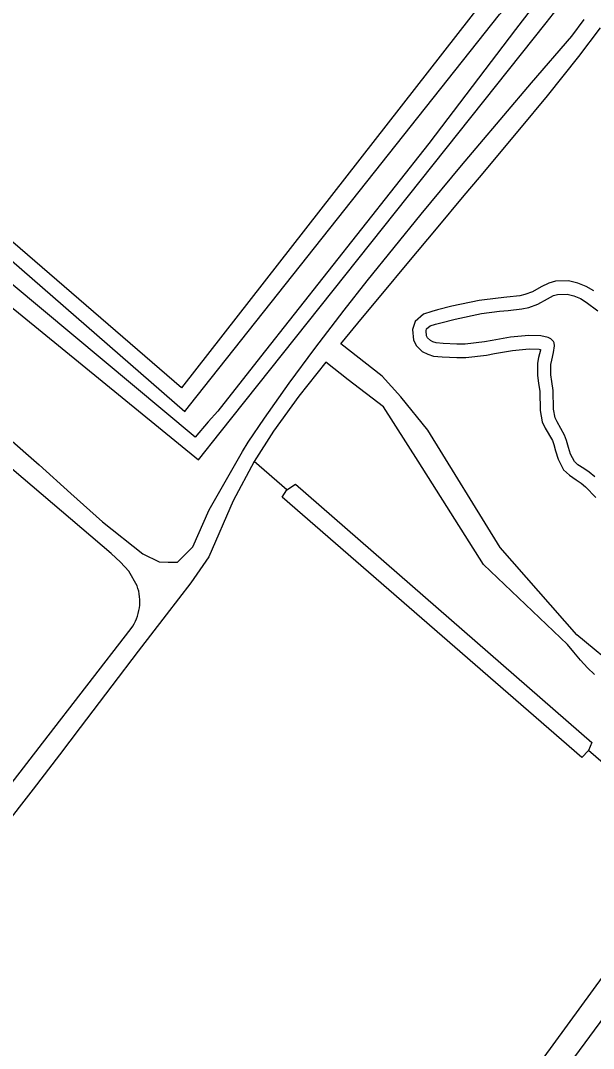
# Model space of a CAD drawing. Extents: x 162074 to 163034, y 381824 to 382557.
# Drawn here: x 162851.8 to 162909.8, y 382189.9 to 382294 of the extents above; entities that cross this region are included whole.
import ezdxf

# ---------------------------------------------------------------- set-up
doc = ezdxf.new("R2010")
doc.units = 0
for name, color, linetype in [('IMGEO_Groenvoorziening', 7, 'Continuous'), ('IMGEO_Loofbos', 7, 'Continuous'), ('IMGEO_Meer_plas_ven_vijver', 7, 'Continuous'), ('IMGEO_Voetpad_gesloten', 7, 'Continuous'), ('IMGEO_Voetpad_open', 7, 'Continuous'), ('IMGEO_Waterloop', 7, 'Continuous')]:
    doc.layers.add(name, color=color, linetype=linetype)

msp = doc.modelspace()

# ---------------------------------------------------------------- linework, layer by layer
at = {"layer": 'IMGEO_Groenvoorziening'}
msp.add_lwpolyline([(162805.78, 382294.64), (162805.31, 382292.02), (162807.75, 382292.85), (162808.97, 382293.27), (162812.18, 382297.68), (162827.81, 382283.6), (162823.69, 382278.34), (162823.29, 382277.83), (162822.91, 382276.33), (162825.57, 382276.63), (162826.44, 382276.73), (162830.26, 382280.21), (162832.38, 382278.35), (162834.43, 382278.35), (162869.81, 382249.48), (162872.03, 382252.27), (162905.03, 382293.74), (162906.16, 382295.16), (162907.79, 382297.19), (162894.84, 382309.69), (162877.84, 382325.32), (162851.23, 382350.68)], dxfattribs=at)
at = {"layer": 'IMGEO_Loofbos'}
for points in [[(162898.73, 382296.02), (162868.1, 382256.78), (162816.06, 382301.69), (162848.87, 382342.5), (162855.01, 382336.26), (162898.73, 382296.02)], [(162909.86, 382266.59), (162909.11, 382267.03), (162908.25, 382267.39), (162907.31, 382267.61), (162905.98, 382267.58), (162905.3, 382267.37), (162904.55, 382267), (162903.64, 382266.49), (162902.89, 382266.22), (162902.36, 382266.1), (162901.05, 382265.95), (162900.17, 382265.87), (162898.25, 382265.62), (162895.5, 382265.04), (162894.04, 382264.68), (162893.45, 382264.52), (162892.6, 382264.24), (162891.76, 382263.51), (162891.49, 382262.68), (162891.61, 382261.62), (162891.92, 382261.04), (162892.48, 382260.47), (162893.04, 382260.17), (162893.63, 382260), (162894.51, 382259.9)], [(162894.51, 382259.9), (162895.99, 382259.85), (162896.91, 382259.86), (162898.99, 382260.09), (162899.81, 382260.24), (162901.62, 382260.57), (162903.31, 382260.73), (162904.34, 382260.7), (162904.46, 382260.67), (162904.45, 382260.59), (162904.27, 382259.86), (162904.16, 382259.27), (162904.16, 382258.02), (162904.27, 382257.24), (162904.39, 382256.39), (162904.42, 382254.49), (162904.65, 382253.33), (162904.93, 382252.71), (162905.68, 382251.43), (162905.82, 382251.05), (162905.99, 382250.39), (162906.24, 382249.55), (162906.81, 382248.49), (162907.4, 382247.93), (162908.09, 382247.47), (162908.59, 382247.14), (162909.03, 382246.77), (162910.08, 382245.66)], [(162878.76, 382246.46), (162875.45, 382249.32)], [(162920.31, 382210.57), (162909.32, 382220.06)], [(162816.44, 382100.26), (162835.95, 382115.51), (162846.88, 382124.84), (162866.74, 382144.32), (162879.77, 382158.34), (162891.22, 382171.7), (162904.58, 382188.64), (162913.65, 382201.08), (162920.31, 382210.57)]]:
    msp.add_lwpolyline(points, dxfattribs=at)
at = {"layer": 'IMGEO_Meer_plas_ven_vijver'}
for points in [[(162894.61, 382261.26), (162893.89, 382261.33), (162893.56, 382261.43), (162893.31, 382261.56), (162893.02, 382261.85), (162892.93, 382262.03), (162892.87, 382262.55), (162892.93, 382262.74), (162893.28, 382263.04), (162893.84, 382263.22), (162894.38, 382263.37), (162895.81, 382263.73), (162898.48, 382264.29), (162900.32, 382264.53), (162901.19, 382264.6), (162902.59, 382264.77), (162903.27, 382264.91), (162904.21, 382265.26), (162905.18, 382265.8), (162905.8, 382266.11), (162906.2, 382266.23), (162907.17, 382266.25), (162907.84, 382266.1), (162908.51, 382265.81), (162909.1, 382265.46), (162910.27, 382264.57)], [(162909.97, 382247.75), (162909.4, 382248.23), (162908.84, 382248.6), (162908.25, 382248.99), (162907.9, 382249.33), (162907.5, 382250.07), (162907.3, 382250.75), (162907.11, 382251.45), (162906.91, 382252), (162906.14, 382253.33), (162905.95, 382253.75), (162905.77, 382254.63), (162905.74, 382256.5), (162905.61, 382257.43), (162905.51, 382258.11), (162905.51, 382259.15), (162905.6, 382259.57), (162905.78, 382260.34), (162905.88, 382261.03), (162905.84, 382261.32), (162905.79, 382261.46), (162905.51, 382261.75), (162905.23, 382261.89), (162904.51, 382262.05), (162903.27, 382262.09), (162901.44, 382261.92), (162899.57, 382261.57), (162898.8, 382261.43), (162896.83, 382261.21), (162896, 382261.2), (162894.61, 382261.26)]]:
    msp.add_lwpolyline(points, dxfattribs=at)
at = {"layer": 'IMGEO_Voetpad_gesloten'}
for points in [[(162863.6, 382236.74), (162862.75, 382238.2), (162861.9, 382239.12), (162860.96, 382239.99), (162791.89, 382298.86), (162791.23, 382299.48)], [(162850.41, 382251.86), (162853.66, 382248.99), (162856.9, 382246.09), (162860.1, 382243.21), (162864.18, 382239.98), (162865.82, 382239.16), (162866.74, 382239.14), (162867.68, 382239.12), (162869.23, 382240.68), (162870.9, 382244.43), (162874.29, 382250.32), (162874.85, 382251.29), (162876.5, 382253.71), (162879.02, 382257.25), (162881.6, 382260.75), (162884.57, 382264.63), (162886.91, 382267.61), (162889.64, 382271), (162892.39, 382274.36), (162896.47, 382279.28), (162897.95, 382281.04), (162900.74, 382284.36), (162903.56, 382287.66), (162907.64, 382292.37), (162908.89, 382294.07)], [(162912.65, 382228.05), (162908.15, 382231.77), (162900.39, 382240.6), (162893.06, 382252.49), (162890.32, 382255.88), (162888.41, 382257.97), (162884.24, 382261.24), (162886.43, 382263.9), (162888.31, 382266.15), (162891.12, 382269.52), (162893.93, 382272.88), (162896.74, 382276.24), (162898.27, 382278.07), (162902.37, 382282.96), (162905.16, 382286.34), (162908.35, 382290.34), (162910.56, 382293.24)], [(162909.94, 382227.75), (162909.24, 382228.44), (162908.51, 382229.22), (162907.83, 382230.01), (162907.19, 382230.79), (162898.68, 382238.88), (162892.07, 382249.36), (162888.57, 382254.86), (162884.99, 382257.59), (162882.71, 382259.38), (162880, 382255.93), (162877.43, 382252.38), (162875.45, 382249.32)], [(162875.45, 382249.32), (162873.32, 382245.33), (162870.87, 382239.65), (162869.04, 382237.05), (162866.54, 382233.8), (162863.7, 382230.1), (162861.04, 382226.61), (162857.83, 382222.39), (162855.73, 382219.63), (162853.07, 382216.15), (162849.89, 382212.05), (162847.68, 382209.24), (162844.96, 382205.8), (162842.23, 382202.35), (162839.55, 382198.91), (162836.87, 382195.44), (162835.07, 382193.12)], [(162835.07, 382193.12), (162833.53, 382194.32), (162840.03, 382202.72), (162854.01, 382220.8), (162862.99, 382232.41)]]:
    msp.add_lwpolyline(points, dxfattribs=at)
msp.add_arc((162859.23, 382235.14), 4.65, 323.9219, 20.114, dxfattribs=at)
at = {"layer": 'IMGEO_Voetpad_open'}
msp.add_arc((162533.23, 382464.28), 472.22, 320.1515, 324.6556, dxfattribs=at)
at = {"layer": 'IMGEO_Waterloop'}
for points in [[(162994.25, 382448.97), (162998.67, 382428.34), (163000.2, 382423.67), (163000.88, 382419.68), (163000.07, 382413.01), (162995.23, 382387.91), (162988.43, 382357.85), (162974.42, 382310.46), (162969.33, 382297.64), (162955.99, 382266.04), (162931.62, 382221.8), (162918.54, 382203.45), (162892.72, 382168.46)], [(162850.51, 382347.8), (162876.08, 382323.43), (162893.07, 382307.81), (162904.67, 382296.6), (162903.52, 382295.13), (162901.93, 382293.07), (162893.17, 382281.5), (162876.11, 382259.91), (162871.78, 382254.43), (162870.81, 382253.32), (162869.48, 382251.79), (162835.44, 382280.15)], [(162856.81, 382338.12), (162849.8, 382345.23), (162835.24, 382328.48), (162817.83, 382306.69), (162814.42, 382302.04), (162814.13, 382301.65), (162868.42, 382254.39), (162868.89, 382254.98), (162900.3, 382294.58), (162902.05, 382296.48), (162856.81, 382338.12)], [(162909.32, 382220.06), (162908.66, 382219.36), (162878.3, 382245.71), (162878.76, 382246.46)], [(162878.76, 382246.46), (162879.63, 382247.04), (162909.67, 382220.87), (162909.32, 382220.06)]]:
    msp.add_lwpolyline(points, dxfattribs=at)

doc.saveas('drawing.dxf')
